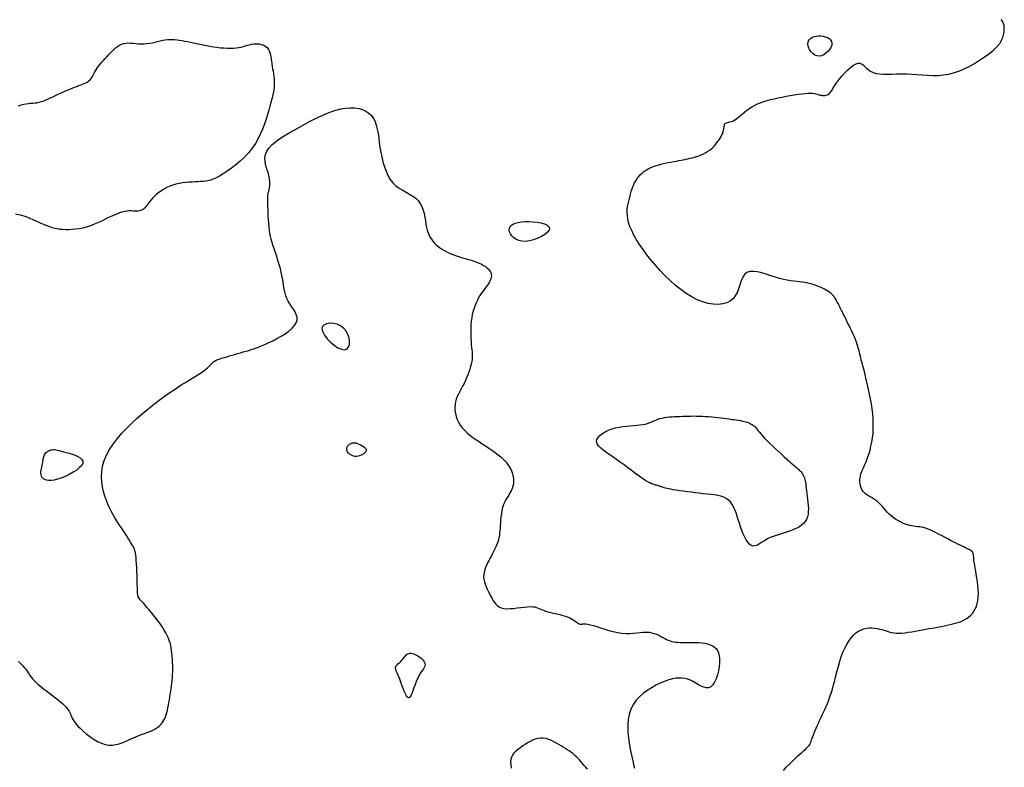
# Model space of a CAD drawing. Header units: millimetres. Extents: x 32690613 to 32693367, y 5343692 to 5344708.
# Tile 677 of 1009: x 32692916 to 32692939, y 5344549 to 5344566. Entities that reach past the tile are written whole.
import ezdxf

# ---------------------------------------------------------------- set-up
doc = ezdxf.new("R2010")
doc.units = ezdxf.units.MM
doc.header["$LTSCALE"] = 20
doc.layers.add('02-DGM_HL_491.00', color=62, linetype='Continuous')

msp = doc.modelspace()

# ---------------------------------------------------------------- linework, layer by layer
at = {"layer": '02-DGM_HL_491.00', "elevation": 491, "flags": 128}
for points in [[(32692933.611, 5344548.475), (32692933.679, 5344548.548), (32692933.749, 5344548.62), (32692933.818, 5344548.688), (32692933.885, 5344548.751), (32692933.946, 5344548.807), (32692934, 5344548.856), (32692934.045, 5344548.896), (32692934.084, 5344548.931), (32692934.117, 5344548.96), (32692934.145, 5344548.986), (32692934.168, 5344549.008), (32692934.187, 5344549.03), (32692934.204, 5344549.051), (32692934.217, 5344549.073), (32692934.229, 5344549.096), (32692934.24, 5344549.122), (32692934.251, 5344549.149), (32692934.262, 5344549.18), (32692934.273, 5344549.214), (32692934.287, 5344549.252), (32692934.302, 5344549.294), (32692934.321, 5344549.341), (32692934.342, 5344549.392), (32692934.365, 5344549.446), (32692934.391, 5344549.504), (32692934.418, 5344549.564), (32692934.446, 5344549.626), (32692934.475, 5344549.689), (32692934.505, 5344549.752), (32692934.535, 5344549.816), (32692934.565, 5344549.881), (32692934.595, 5344549.948), (32692934.625, 5344550.017), (32692934.655, 5344550.091), (32692934.685, 5344550.17), (32692934.713, 5344550.254), (32692934.741, 5344550.345), (32692934.768, 5344550.444), (32692934.795, 5344550.548), (32692934.823, 5344550.657), (32692934.851, 5344550.767), (32692934.88, 5344550.878), (32692934.912, 5344550.988), (32692934.946, 5344551.094), (32692934.984, 5344551.195), (32692935.025, 5344551.289), (32692935.07, 5344551.376), (32692935.119, 5344551.455), (32692935.17, 5344551.525), (32692935.224, 5344551.587), (32692935.28, 5344551.64), (32692935.339, 5344551.683), (32692935.4, 5344551.716), (32692935.462, 5344551.739), (32692935.525, 5344551.753), (32692935.588, 5344551.76), (32692935.651, 5344551.759), (32692935.712, 5344551.754), (32692935.771, 5344551.744), (32692935.828, 5344551.731), (32692935.881, 5344551.717), (32692935.93, 5344551.702), (32692935.977, 5344551.687), (32692936.022, 5344551.673), (32692936.067, 5344551.66), (32692936.113, 5344551.65), (32692936.163, 5344551.641), (32692936.216, 5344551.637), (32692936.275, 5344551.635), (32692936.341, 5344551.638), (32692936.413, 5344551.645), (32692936.489, 5344551.655), (32692936.569, 5344551.667), (32692936.65, 5344551.681), (32692936.733, 5344551.696), (32692936.815, 5344551.711), (32692936.895, 5344551.726), (32692936.973, 5344551.741), (32692937.047, 5344551.754), (32692937.12, 5344551.768), (32692937.19, 5344551.781), (32692937.258, 5344551.793), (32692937.324, 5344551.806), (32692937.388, 5344551.82), (32692937.451, 5344551.833), (32692937.512, 5344551.848), (32692937.572, 5344551.863), (32692937.63, 5344551.88), (32692937.686, 5344551.9), (32692937.739, 5344551.922), (32692937.791, 5344551.947), (32692937.839, 5344551.976), (32692937.885, 5344552.01), (32692937.928, 5344552.048), (32692937.967, 5344552.091), (32692938.002, 5344552.139), (32692938.033, 5344552.193), (32692938.059, 5344552.253), (32692938.079, 5344552.318), (32692938.094, 5344552.39), (32692938.102, 5344552.467), (32692938.105, 5344552.551), (32692938.101, 5344552.64), (32692938.094, 5344552.73), (32692938.083, 5344552.82), (32692938.07, 5344552.908), (32692938.056, 5344552.992), (32692938.042, 5344553.068), (32692938.03, 5344553.136), (32692938.02, 5344553.192), (32692938.013, 5344553.239), (32692938.007, 5344553.277), (32692938.003, 5344553.309), (32692938, 5344553.334), (32692937.998, 5344553.355), (32692937.997, 5344553.373), (32692937.996, 5344553.39), (32692937.995, 5344553.406), (32692937.993, 5344553.423), (32692937.991, 5344553.438), (32692937.989, 5344553.454), (32692937.985, 5344553.468), (32692937.98, 5344553.482), (32692937.973, 5344553.495), (32692937.965, 5344553.508), (32692937.956, 5344553.519), (32692937.943, 5344553.529), (32692937.929, 5344553.54), (32692937.911, 5344553.55), (32692937.891, 5344553.561), (32692937.866, 5344553.574), (32692937.838, 5344553.587), (32692937.806, 5344553.603), (32692937.769, 5344553.621), (32692937.727, 5344553.641), (32692937.682, 5344553.663), (32692937.632, 5344553.688), (32692937.579, 5344553.714), (32692937.523, 5344553.743), (32692937.463, 5344553.773), (32692937.401, 5344553.806), (32692937.336, 5344553.84), (32692937.269, 5344553.875), (32692937.202, 5344553.91), (32692937.135, 5344553.944), (32692937.069, 5344553.976), (32692937.005, 5344554.005), (32692936.944, 5344554.031), (32692936.888, 5344554.051), (32692936.836, 5344554.066), (32692936.789, 5344554.076), (32692936.744, 5344554.083), (32692936.701, 5344554.088), (32692936.658, 5344554.093), (32692936.615, 5344554.098), (32692936.571, 5344554.105), (32692936.523, 5344554.116), (32692936.473, 5344554.131), (32692936.419, 5344554.15), (32692936.363, 5344554.173), (32692936.307, 5344554.2), (32692936.25, 5344554.231), (32692936.195, 5344554.264), (32692936.143, 5344554.301), (32692936.093, 5344554.339), (32692936.048, 5344554.38), (32692936.006, 5344554.423), (32692935.967, 5344554.466), (32692935.93, 5344554.509), (32692935.893, 5344554.552), (32692935.855, 5344554.593), (32692935.817, 5344554.632), (32692935.776, 5344554.667), (32692935.733, 5344554.7), (32692935.687, 5344554.73), (32692935.642, 5344554.758), (32692935.596, 5344554.785), (32692935.552, 5344554.813), (32692935.512, 5344554.841), (32692935.475, 5344554.873), (32692935.444, 5344554.907), (32692935.419, 5344554.945), (32692935.4, 5344554.987), (32692935.386, 5344555.032), (32692935.378, 5344555.078), (32692935.375, 5344555.124), (32692935.376, 5344555.171), (32692935.38, 5344555.217), (32692935.388, 5344555.261), (32692935.399, 5344555.303), (32692935.413, 5344555.343), (32692935.429, 5344555.383), (32692935.447, 5344555.425), (32692935.466, 5344555.469), (32692935.488, 5344555.517), (32692935.511, 5344555.57), (32692935.535, 5344555.63), (32692935.559, 5344555.698), (32692935.584, 5344555.772), (32692935.607, 5344555.854), (32692935.629, 5344555.941), (32692935.649, 5344556.035), (32692935.664, 5344556.134), (32692935.676, 5344556.237), (32692935.682, 5344556.345), (32692935.683, 5344556.456), (32692935.678, 5344556.57), (32692935.669, 5344556.685), (32692935.656, 5344556.801), (32692935.639, 5344556.917), (32692935.62, 5344557.031), (32692935.599, 5344557.142), (32692935.576, 5344557.25), (32692935.553, 5344557.353), (32692935.53, 5344557.451), (32692935.507, 5344557.544), (32692935.484, 5344557.632), (32692935.462, 5344557.714), (32692935.442, 5344557.791), (32692935.423, 5344557.862), (32692935.407, 5344557.927), (32692935.392, 5344557.986), (32692935.38, 5344558.04), (32692935.368, 5344558.091), (32692935.356, 5344558.14), (32692935.344, 5344558.188), (32692935.33, 5344558.236), (32692935.314, 5344558.286), (32692935.295, 5344558.34), (32692935.272, 5344558.397), (32692935.246, 5344558.458), (32692935.218, 5344558.522), (32692935.187, 5344558.588), (32692935.156, 5344558.654), (32692935.124, 5344558.72), (32692935.092, 5344558.785), (32692935.062, 5344558.847), (32692935.032, 5344558.907), (32692935.004, 5344558.964), (32692934.978, 5344559.017), (32692934.953, 5344559.067), (32692934.93, 5344559.114), (32692934.908, 5344559.156), (32692934.888, 5344559.196), (32692934.87, 5344559.231), (32692934.854, 5344559.262), (32692934.838, 5344559.29), (32692934.824, 5344559.315), (32692934.811, 5344559.337), (32692934.798, 5344559.358), (32692934.784, 5344559.377), (32692934.771, 5344559.395), (32692934.757, 5344559.412), (32692934.742, 5344559.43), (32692934.725, 5344559.447), (32692934.706, 5344559.464), (32692934.684, 5344559.482), (32692934.659, 5344559.501), (32692934.631, 5344559.52), (32692934.597, 5344559.539), (32692934.559, 5344559.559), (32692934.515, 5344559.58), (32692934.467, 5344559.602), (32692934.414, 5344559.623), (32692934.358, 5344559.644), (32692934.299, 5344559.663), (32692934.238, 5344559.681), (32692934.175, 5344559.696), (32692934.112, 5344559.709), (32692934.049, 5344559.718), (32692933.985, 5344559.726), (32692933.919, 5344559.733), (32692933.851, 5344559.74), (32692933.778, 5344559.75), (32692933.7, 5344559.763), (32692933.616, 5344559.781), (32692933.525, 5344559.805), (32692933.426, 5344559.836), (32692933.323, 5344559.87), (32692933.218, 5344559.904), (32692933.113, 5344559.935), (32692933.013, 5344559.958), (32692932.92, 5344559.969), (32692932.838, 5344559.965), (32692932.769, 5344559.942), (32692932.715, 5344559.898), (32692932.674, 5344559.836), (32692932.641, 5344559.76), (32692932.613, 5344559.675), (32692932.584, 5344559.587), (32692932.552, 5344559.5), (32692932.511, 5344559.418), (32692932.459, 5344559.346), (32692932.391, 5344559.289), (32692932.309, 5344559.247), (32692932.214, 5344559.219), (32692932.11, 5344559.208), (32692931.996, 5344559.211), (32692931.877, 5344559.23), (32692931.753, 5344559.264), (32692931.626, 5344559.314), (32692931.498, 5344559.379), (32692931.371, 5344559.458), (32692931.245, 5344559.548), (32692931.121, 5344559.648), (32692930.999, 5344559.757), (32692930.882, 5344559.871), (32692930.769, 5344559.989), (32692930.661, 5344560.11), (32692930.559, 5344560.231), (32692930.464, 5344560.351), (32692930.377, 5344560.47), (32692930.298, 5344560.586), (32692930.228, 5344560.698), (32692930.167, 5344560.806), (32692930.116, 5344560.908), (32692930.075, 5344561.004), (32692930.046, 5344561.093), (32692930.026, 5344561.176), (32692930.016, 5344561.253), (32692930.012, 5344561.325), (32692930.015, 5344561.394), (32692930.022, 5344561.46), (32692930.034, 5344561.524), (32692930.047, 5344561.587), (32692930.062, 5344561.65), (32692930.078, 5344561.713), (32692930.095, 5344561.775), (32692930.115, 5344561.836), (32692930.136, 5344561.895), (32692930.159, 5344561.952), (32692930.184, 5344562.006), (32692930.212, 5344562.058), (32692930.243, 5344562.107), (32692930.277, 5344562.152), (32692930.313, 5344562.195), (32692930.354, 5344562.234), (32692930.398, 5344562.27), (32692930.446, 5344562.303), (32692930.498, 5344562.333), (32692930.555, 5344562.361), (32692930.616, 5344562.385), (32692930.681, 5344562.407), (32692930.748, 5344562.426), (32692930.816, 5344562.443), (32692930.886, 5344562.459), (32692930.954, 5344562.473), (32692931.021, 5344562.486), (32692931.085, 5344562.497), (32692931.145, 5344562.508), (32692931.202, 5344562.519), (32692931.256, 5344562.529), (32692931.308, 5344562.54), (32692931.359, 5344562.55), (32692931.409, 5344562.561), (32692931.459, 5344562.573), (32692931.51, 5344562.586), (32692931.561, 5344562.6), (32692931.613, 5344562.615), (32692931.665, 5344562.633), (32692931.717, 5344562.653), (32692931.77, 5344562.677), (32692931.821, 5344562.704), (32692931.872, 5344562.734), (32692931.921, 5344562.77), (32692931.969, 5344562.81), (32692932.014, 5344562.853), (32692932.057, 5344562.9), (32692932.096, 5344562.949), (32692932.132, 5344562.998), (32692932.163, 5344563.047), (32692932.189, 5344563.095), (32692932.209, 5344563.14), (32692932.224, 5344563.183), (32692932.234, 5344563.222), (32692932.24, 5344563.257), (32692932.244, 5344563.289), (32692932.248, 5344563.317), (32692932.252, 5344563.34), (32692932.258, 5344563.36), (32692932.268, 5344563.375), (32692932.282, 5344563.386), (32692932.301, 5344563.394), (32692932.324, 5344563.4), (32692932.351, 5344563.407), (32692932.381, 5344563.414), (32692932.415, 5344563.424), (32692932.451, 5344563.439), (32692932.49, 5344563.459), (32692932.531, 5344563.486), (32692932.574, 5344563.518), (32692932.619, 5344563.555), (32692932.667, 5344563.595), (32692932.717, 5344563.637), (32692932.771, 5344563.679), (32692932.827, 5344563.72), (32692932.887, 5344563.758), (32692932.949, 5344563.793), (32692933.016, 5344563.825), (32692933.085, 5344563.853), (32692933.158, 5344563.879), (32692933.235, 5344563.903), (32692933.316, 5344563.925), (32692933.4, 5344563.946), (32692933.489, 5344563.966), (32692933.581, 5344563.985), (32692933.675, 5344564.004), (32692933.769, 5344564.021), (32692933.862, 5344564.036), (32692933.952, 5344564.049), (32692934.036, 5344564.06), (32692934.113, 5344564.068), (32692934.18, 5344564.072), (32692934.237, 5344564.072), (32692934.285, 5344564.07), (32692934.325, 5344564.065), (32692934.359, 5344564.059), (32692934.388, 5344564.051), (32692934.413, 5344564.043), (32692934.438, 5344564.036), (32692934.462, 5344564.029), (32692934.487, 5344564.024), (32692934.514, 5344564.022), (32692934.541, 5344564.021), (32692934.568, 5344564.023), (32692934.595, 5344564.028), (32692934.62, 5344564.035), (32692934.644, 5344564.046), (32692934.665, 5344564.061), (32692934.684, 5344564.079), (32692934.702, 5344564.102), (32692934.72, 5344564.129), (32692934.739, 5344564.161), (32692934.762, 5344564.199), (32692934.789, 5344564.242), (32692934.822, 5344564.291), (32692934.862, 5344564.347), (32692934.911, 5344564.409), (32692934.967, 5344564.474), (32692935.027, 5344564.54), (32692935.09, 5344564.603), (32692935.153, 5344564.66), (32692935.215, 5344564.708), (32692935.274, 5344564.743), (32692935.327, 5344564.762), (32692935.373, 5344564.764), (32692935.414, 5344564.75), (32692935.452, 5344564.724), (32692935.49, 5344564.69), (32692935.529, 5344564.652), (32692935.572, 5344564.613), (32692935.622, 5344564.578), (32692935.68, 5344564.549), (32692935.749, 5344564.529), (32692935.828, 5344564.518), (32692935.916, 5344564.513), (32692936.011, 5344564.513), (32692936.113, 5344564.515), (32692936.221, 5344564.518), (32692936.333, 5344564.52), (32692936.449, 5344564.518), (32692936.567, 5344564.512), (32692936.687, 5344564.503), (32692936.808, 5344564.494), (32692936.931, 5344564.486), (32692937.054, 5344564.482), (32692937.179, 5344564.483), (32692937.303, 5344564.493), (32692937.427, 5344564.514), (32692937.551, 5344564.547), (32692937.673, 5344564.59), (32692937.791, 5344564.641), (32692937.904, 5344564.697), (32692938.011, 5344564.757), (32692938.11, 5344564.818), (32692938.2, 5344564.877), (32692938.28, 5344564.932), (32692938.347, 5344564.981), (32692938.404, 5344565.025), (32692938.452, 5344565.064), (32692938.491, 5344565.099), (32692938.523, 5344565.131), (32692938.55, 5344565.16), (32692938.572, 5344565.188), (32692938.592, 5344565.215), (32692938.61, 5344565.242), (32692938.626, 5344565.269), (32692938.64, 5344565.296), (32692938.653, 5344565.324), (32692938.665, 5344565.353), (32692938.675, 5344565.384), (32692938.683, 5344565.415), (32692938.69, 5344565.448), (32692938.696, 5344565.483), (32692938.7, 5344565.52), (32692938.701, 5344565.557), (32692938.7, 5344565.595), (32692938.695, 5344565.633), (32692938.686, 5344565.67), (32692938.673, 5344565.706), (32692938.655, 5344565.741), (32692938.631, 5344565.774)], [(32692915.985, 5344563.785), (32692916.05, 5344563.806), (32692916.109, 5344563.821), (32692916.165, 5344563.831), (32692916.217, 5344563.837), (32692916.267, 5344563.841), (32692916.316, 5344563.844), (32692916.365, 5344563.848), (32692916.414, 5344563.854), (32692916.464, 5344563.864), (32692916.517, 5344563.879), (32692916.572, 5344563.899), (32692916.629, 5344563.922), (32692916.687, 5344563.948), (32692916.747, 5344563.975), (32692916.807, 5344564.005), (32692916.868, 5344564.034), (32692916.929, 5344564.063), (32692916.991, 5344564.091), (32692917.052, 5344564.117), (32692917.112, 5344564.142), (32692917.17, 5344564.166), (32692917.227, 5344564.189), (32692917.281, 5344564.21), (32692917.333, 5344564.229), (32692917.381, 5344564.247), (32692917.425, 5344564.264), (32692917.466, 5344564.28), (32692917.503, 5344564.295), (32692917.536, 5344564.311), (32692917.567, 5344564.327), (32692917.594, 5344564.344), (32692917.618, 5344564.362), (32692917.64, 5344564.383), (32692917.658, 5344564.406), (32692917.675, 5344564.431), (32692917.691, 5344564.458), (32692917.707, 5344564.488), (32692917.723, 5344564.519), (32692917.74, 5344564.553), (32692917.76, 5344564.588), (32692917.783, 5344564.625), (32692917.809, 5344564.663), (32692917.839, 5344564.702), (32692917.872, 5344564.743), (32692917.907, 5344564.784), (32692917.944, 5344564.826), (32692917.983, 5344564.869), (32692918.022, 5344564.912), (32692918.062, 5344564.955), (32692918.102, 5344564.998), (32692918.143, 5344565.04), (32692918.184, 5344565.081), (32692918.226, 5344565.118), (32692918.27, 5344565.151), (32692918.315, 5344565.18), (32692918.363, 5344565.203), (32692918.413, 5344565.219), (32692918.466, 5344565.228), (32692918.522, 5344565.231), (32692918.579, 5344565.229), (32692918.639, 5344565.224), (32692918.7, 5344565.219), (32692918.761, 5344565.213), (32692918.824, 5344565.21), (32692918.886, 5344565.21), (32692918.948, 5344565.215), (32692919.01, 5344565.224), (32692919.072, 5344565.235), (32692919.133, 5344565.249), (32692919.193, 5344565.264), (32692919.252, 5344565.278), (32692919.31, 5344565.291), (32692919.366, 5344565.301), (32692919.422, 5344565.307), (32692919.476, 5344565.311), (32692919.53, 5344565.311), (32692919.585, 5344565.308), (32692919.64, 5344565.302), (32692919.697, 5344565.295), (32692919.756, 5344565.285), (32692919.818, 5344565.273), (32692919.882, 5344565.26), (32692919.95, 5344565.246), (32692920.02, 5344565.231), (32692920.092, 5344565.215), (32692920.167, 5344565.199), (32692920.243, 5344565.184), (32692920.321, 5344565.169), (32692920.4, 5344565.155), (32692920.481, 5344565.142), (32692920.561, 5344565.13), (32692920.641, 5344565.121), (32692920.719, 5344565.114), (32692920.795, 5344565.109), (32692920.868, 5344565.107), (32692920.938, 5344565.109), (32692921.003, 5344565.114), (32692921.062, 5344565.122), (32692921.117, 5344565.134), (32692921.169, 5344565.147), (32692921.217, 5344565.162), (32692921.264, 5344565.176), (32692921.309, 5344565.189), (32692921.354, 5344565.2), (32692921.399, 5344565.208), (32692921.445, 5344565.212), (32692921.492, 5344565.211), (32692921.537, 5344565.207), (32692921.582, 5344565.198), (32692921.623, 5344565.184), (32692921.662, 5344565.166), (32692921.696, 5344565.143), (32692921.725, 5344565.115), (32692921.749, 5344565.082), (32692921.767, 5344565.045), (32692921.781, 5344565.004), (32692921.792, 5344564.959), (32692921.8, 5344564.911), (32692921.808, 5344564.86), (32692921.815, 5344564.807), (32692921.823, 5344564.752), (32692921.832, 5344564.695), (32692921.842, 5344564.637), (32692921.852, 5344564.578), (32692921.862, 5344564.518), (32692921.87, 5344564.457), (32692921.877, 5344564.395), (32692921.88, 5344564.333), (32692921.881, 5344564.27), (32692921.877, 5344564.207), (32692921.869, 5344564.144), (32692921.858, 5344564.077), (32692921.843, 5344564.008), (32692921.825, 5344563.935), (32692921.804, 5344563.857), (32692921.78, 5344563.773), (32692921.753, 5344563.682), (32692921.725, 5344563.583), (32692921.692, 5344563.478), (32692921.656, 5344563.368), (32692921.614, 5344563.256), (32692921.565, 5344563.141), (32692921.509, 5344563.027), (32692921.445, 5344562.914), (32692921.371, 5344562.805), (32692921.287, 5344562.7), (32692921.195, 5344562.601), (32692921.097, 5344562.508), (32692920.996, 5344562.422), (32692920.896, 5344562.344), (32692920.797, 5344562.274), (32692920.704, 5344562.214), (32692920.617, 5344562.164), (32692920.54, 5344562.124), (32692920.472, 5344562.094), (32692920.409, 5344562.072), (32692920.351, 5344562.056), (32692920.295, 5344562.046), (32692920.239, 5344562.04), (32692920.182, 5344562.036), (32692920.122, 5344562.033), (32692920.057, 5344562.031), (32692919.988, 5344562.027), (32692919.916, 5344562.022), (32692919.841, 5344562.015), (32692919.766, 5344562.006), (32692919.69, 5344561.993), (32692919.615, 5344561.976), (32692919.541, 5344561.955), (32692919.471, 5344561.929), (32692919.403, 5344561.898), (32692919.339, 5344561.864), (32692919.279, 5344561.827), (32692919.222, 5344561.787), (32692919.17, 5344561.745), (32692919.123, 5344561.702), (32692919.08, 5344561.659), (32692919.043, 5344561.616), (32692919.009, 5344561.574), (32692918.979, 5344561.534), (32692918.951, 5344561.496), (32692918.924, 5344561.461), (32692918.898, 5344561.431), (32692918.87, 5344561.405), (32692918.841, 5344561.386), (32692918.809, 5344561.372), (32692918.774, 5344561.363), (32692918.738, 5344561.359), (32692918.699, 5344561.357), (32692918.66, 5344561.358), (32692918.619, 5344561.359), (32692918.578, 5344561.36), (32692918.536, 5344561.36), (32692918.494, 5344561.357), (32692918.452, 5344561.351), (32692918.409, 5344561.342), (32692918.363, 5344561.33), (32692918.316, 5344561.315), (32692918.265, 5344561.296), (32692918.21, 5344561.274), (32692918.151, 5344561.247), (32692918.087, 5344561.217), (32692918.019, 5344561.184), (32692917.947, 5344561.149), (32692917.872, 5344561.113), (32692917.794, 5344561.078), (32692917.714, 5344561.045), (32692917.632, 5344561.014), (32692917.55, 5344560.988), (32692917.467, 5344560.966), (32692917.385, 5344560.95), (32692917.305, 5344560.938), (32692917.225, 5344560.93), (32692917.149, 5344560.926), (32692917.075, 5344560.926), (32692917.006, 5344560.93), (32692916.94, 5344560.936), (32692916.88, 5344560.945), (32692916.822, 5344560.958), (32692916.766, 5344560.974), (32692916.709, 5344560.993), (32692916.649, 5344561.016), (32692916.584, 5344561.043), (32692916.513, 5344561.075), (32692916.433, 5344561.111), (32692916.343, 5344561.151), (32692916.245, 5344561.193), (32692916.14, 5344561.232), (32692916.031, 5344561.265), (32692915.92, 5344561.29)], [(32692915.984, 5344550.985), (32692916.023, 5344550.948), (32692916.058, 5344550.913), (32692916.091, 5344550.88), (32692916.12, 5344550.848), (32692916.146, 5344550.818), (32692916.169, 5344550.787), (32692916.19, 5344550.757), (32692916.21, 5344550.725), (32692916.23, 5344550.693), (32692916.252, 5344550.66), (32692916.278, 5344550.625), (32692916.308, 5344550.587), (32692916.345, 5344550.547), (32692916.389, 5344550.504), (32692916.442, 5344550.457), (32692916.502, 5344550.408), (32692916.567, 5344550.357), (32692916.636, 5344550.304), (32692916.705, 5344550.252), (32692916.774, 5344550.2), (32692916.84, 5344550.15), (32692916.9, 5344550.102), (32692916.954, 5344550.057), (32692917.002, 5344550.015), (32692917.043, 5344549.976), (32692917.078, 5344549.939), (32692917.108, 5344549.904), (32692917.133, 5344549.87), (32692917.154, 5344549.838), (32692917.171, 5344549.807), (32692917.185, 5344549.776), (32692917.197, 5344549.746), (32692917.21, 5344549.714), (32692917.225, 5344549.68), (32692917.244, 5344549.643), (32692917.271, 5344549.601), (32692917.305, 5344549.555), (32692917.35, 5344549.503), (32692917.407, 5344549.444), (32692917.474, 5344549.381), (32692917.549, 5344549.317), (32692917.632, 5344549.254), (32692917.718, 5344549.195), (32692917.808, 5344549.144), (32692917.897, 5344549.102), (32692917.986, 5344549.073), (32692918.071, 5344549.059), (32692918.153, 5344549.058), (32692918.232, 5344549.068), (32692918.307, 5344549.086), (32692918.379, 5344549.111), (32692918.449, 5344549.139), (32692918.515, 5344549.17), (32692918.578, 5344549.199), (32692918.637, 5344549.226), (32692918.694, 5344549.25), (32692918.748, 5344549.272), (32692918.799, 5344549.291), (32692918.847, 5344549.309), (32692918.892, 5344549.325), (32692918.933, 5344549.341), (32692918.972, 5344549.355), (32692919.007, 5344549.369), (32692919.04, 5344549.382), (32692919.07, 5344549.396), (32692919.099, 5344549.409), (32692919.126, 5344549.424), (32692919.151, 5344549.439), (32692919.176, 5344549.456), (32692919.201, 5344549.473), (32692919.225, 5344549.493), (32692919.249, 5344549.515), (32692919.272, 5344549.54), (32692919.295, 5344549.567), (32692919.317, 5344549.597), (32692919.338, 5344549.631), (32692919.357, 5344549.669), (32692919.375, 5344549.711), (32692919.391, 5344549.758), (32692919.406, 5344549.809), (32692919.419, 5344549.863), (32692919.431, 5344549.92), (32692919.443, 5344549.979), (32692919.453, 5344550.041), (32692919.464, 5344550.103), (32692919.474, 5344550.166), (32692919.484, 5344550.229), (32692919.494, 5344550.292), (32692919.503, 5344550.355), (32692919.512, 5344550.419), (32692919.52, 5344550.484), (32692919.527, 5344550.55), (32692919.533, 5344550.617), (32692919.537, 5344550.685), (32692919.54, 5344550.755), (32692919.541, 5344550.825), (32692919.54, 5344550.896), (32692919.538, 5344550.967), (32692919.535, 5344551.036), (32692919.53, 5344551.105), (32692919.523, 5344551.171), (32692919.515, 5344551.235), (32692919.506, 5344551.296), (32692919.494, 5344551.354), (32692919.48, 5344551.411), (32692919.463, 5344551.468), (32692919.441, 5344551.524), (32692919.415, 5344551.583), (32692919.384, 5344551.643), (32692919.347, 5344551.706), (32692919.304, 5344551.773), (32692919.256, 5344551.843), (32692919.205, 5344551.913), (32692919.151, 5344551.983), (32692919.097, 5344552.051), (32692919.045, 5344552.116), (32692918.995, 5344552.176), (32692918.948, 5344552.23), (32692918.907, 5344552.277), (32692918.872, 5344552.317), (32692918.841, 5344552.351), (32692918.814, 5344552.381), (32692918.792, 5344552.407), (32692918.774, 5344552.43), (32692918.76, 5344552.452), (32692918.748, 5344552.472), (32692918.74, 5344552.493), (32692918.734, 5344552.515), (32692918.73, 5344552.54), (32692918.728, 5344552.569), (32692918.727, 5344552.604), (32692918.726, 5344552.645), (32692918.726, 5344552.695), (32692918.725, 5344552.753), (32692918.724, 5344552.822), (32692918.722, 5344552.899), (32692918.719, 5344552.982), (32692918.715, 5344553.066), (32692918.711, 5344553.151), (32692918.707, 5344553.232), (32692918.701, 5344553.308), (32692918.696, 5344553.376), (32692918.689, 5344553.433), (32692918.682, 5344553.481), (32692918.673, 5344553.522), (32692918.663, 5344553.558), (32692918.651, 5344553.591), (32692918.635, 5344553.623), (32692918.617, 5344553.657), (32692918.595, 5344553.694), (32692918.569, 5344553.735), (32692918.54, 5344553.782), (32692918.508, 5344553.833), (32692918.473, 5344553.887), (32692918.436, 5344553.944), (32692918.398, 5344554.002), (32692918.358, 5344554.063), (32692918.318, 5344554.124), (32692918.279, 5344554.185), (32692918.239, 5344554.247), (32692918.199, 5344554.311), (32692918.16, 5344554.378), (32692918.122, 5344554.449), (32692918.085, 5344554.525), (32692918.048, 5344554.607), (32692918.013, 5344554.695), (32692917.979, 5344554.792), (32692917.948, 5344554.895), (32692917.923, 5344555.004), (32692917.906, 5344555.119), (32692917.899, 5344555.237), (32692917.904, 5344555.36), (32692917.924, 5344555.484), (32692917.96, 5344555.611), (32692918.014, 5344555.738), (32692918.085, 5344555.865), (32692918.169, 5344555.991), (32692918.266, 5344556.116), (32692918.371, 5344556.239), (32692918.484, 5344556.358), (32692918.602, 5344556.474), (32692918.723, 5344556.586), (32692918.843, 5344556.692), (32692918.964, 5344556.793), (32692919.083, 5344556.889), (32692919.201, 5344556.98), (32692919.316, 5344557.065), (32692919.428, 5344557.145), (32692919.536, 5344557.219), (32692919.64, 5344557.289), (32692919.739, 5344557.353), (32692919.833, 5344557.411), (32692919.921, 5344557.466), (32692920.003, 5344557.515), (32692920.078, 5344557.561), (32692920.146, 5344557.604), (32692920.206, 5344557.643), (32692920.259, 5344557.68), (32692920.304, 5344557.714), (32692920.341, 5344557.746), (32692920.373, 5344557.775), (32692920.4, 5344557.802), (32692920.423, 5344557.826), (32692920.445, 5344557.849), (32692920.464, 5344557.868), (32692920.484, 5344557.886), (32692920.505, 5344557.901), (32692920.528, 5344557.915), (32692920.553, 5344557.927), (32692920.581, 5344557.939), (32692920.613, 5344557.95), (32692920.649, 5344557.962), (32692920.69, 5344557.974), (32692920.736, 5344557.988), (32692920.788, 5344558.003), (32692920.846, 5344558.02), (32692920.907, 5344558.037), (32692920.971, 5344558.056), (32692921.037, 5344558.075), (32692921.102, 5344558.095), (32692921.168, 5344558.114), (32692921.231, 5344558.132), (32692921.291, 5344558.15), (32692921.35, 5344558.168), (32692921.409, 5344558.186), (32692921.47, 5344558.207), (32692921.533, 5344558.231), (32692921.601, 5344558.258), (32692921.675, 5344558.29), (32692921.757, 5344558.328), (32692921.847, 5344558.372), (32692921.942, 5344558.421), (32692922.038, 5344558.476), (32692922.13, 5344558.534), (32692922.216, 5344558.595), (32692922.291, 5344558.658), (32692922.35, 5344558.722), (32692922.389, 5344558.786), (32692922.407, 5344558.849), (32692922.405, 5344558.912), (32692922.388, 5344558.974), (32692922.359, 5344559.035), (32692922.322, 5344559.096), (32692922.281, 5344559.157), (32692922.24, 5344559.218), (32692922.203, 5344559.279), (32692922.173, 5344559.341), (32692922.15, 5344559.403), (32692922.132, 5344559.465), (32692922.117, 5344559.529), (32692922.105, 5344559.595), (32692922.095, 5344559.662), (32692922.084, 5344559.731), (32692922.072, 5344559.802), (32692922.057, 5344559.876), (32692922.04, 5344559.951), (32692922.022, 5344560.026), (32692922.002, 5344560.102), (32692921.981, 5344560.176), (32692921.959, 5344560.247), (32692921.937, 5344560.316), (32692921.916, 5344560.38), (32692921.895, 5344560.439), (32692921.875, 5344560.495), (32692921.856, 5344560.549), (32692921.838, 5344560.602), (32692921.822, 5344560.656), (32692921.807, 5344560.713), (32692921.793, 5344560.775), (32692921.781, 5344560.842), (32692921.771, 5344560.915), (32692921.762, 5344560.994), (32692921.755, 5344561.077), (32692921.749, 5344561.16), (32692921.744, 5344561.242), (32692921.74, 5344561.322), (32692921.737, 5344561.396), (32692921.734, 5344561.463), (32692921.732, 5344561.521), (32692921.731, 5344561.571), (32692921.73, 5344561.614), (32692921.73, 5344561.653), (32692921.731, 5344561.688), (32692921.734, 5344561.72), (32692921.738, 5344561.753), (32692921.744, 5344561.785), (32692921.752, 5344561.82), (32692921.761, 5344561.857), (32692921.769, 5344561.898), (32692921.776, 5344561.941), (32692921.78, 5344561.988), (32692921.78, 5344562.038), (32692921.774, 5344562.093), (32692921.763, 5344562.153), (32692921.745, 5344562.217), (32692921.723, 5344562.286), (32692921.701, 5344562.357), (32692921.681, 5344562.431), (32692921.669, 5344562.507), (32692921.667, 5344562.583), (32692921.678, 5344562.659), (32692921.707, 5344562.735), (32692921.756, 5344562.808), (32692921.823, 5344562.88), (32692921.906, 5344562.951), (32692922.002, 5344563.021), (32692922.108, 5344563.089), (32692922.222, 5344563.157), (32692922.342, 5344563.225), (32692922.464, 5344563.292), (32692922.586, 5344563.359), (32692922.708, 5344563.425), (32692922.829, 5344563.488), (32692922.95, 5344563.547), (32692923.069, 5344563.6), (32692923.186, 5344563.647), (32692923.302, 5344563.685), (32692923.415, 5344563.713), (32692923.525, 5344563.731), (32692923.631, 5344563.738), (32692923.732, 5344563.733), (32692923.827, 5344563.719), (32692923.915, 5344563.694), (32692923.994, 5344563.658), (32692924.063, 5344563.613), (32692924.121, 5344563.557), (32692924.168, 5344563.492), (32692924.204, 5344563.418), (32692924.232, 5344563.335), (32692924.254, 5344563.246), (32692924.272, 5344563.149), (32692924.287, 5344563.048), (32692924.301, 5344562.941), (32692924.316, 5344562.831), (32692924.335, 5344562.718), (32692924.358, 5344562.604), (32692924.385, 5344562.491), (32692924.417, 5344562.38), (32692924.456, 5344562.275), (32692924.501, 5344562.177), (32692924.554, 5344562.087), (32692924.615, 5344562.009), (32692924.685, 5344561.942), (32692924.76, 5344561.886), (32692924.84, 5344561.836), (32692924.92, 5344561.791), (32692924.999, 5344561.748), (32692925.073, 5344561.703), (32692925.14, 5344561.654), (32692925.199, 5344561.598), (32692925.245, 5344561.533), (32692925.282, 5344561.46), (32692925.31, 5344561.382), (32692925.331, 5344561.3), (32692925.348, 5344561.217), (32692925.362, 5344561.135), (32692925.375, 5344561.056), (32692925.389, 5344560.983), (32692925.406, 5344560.916), (32692925.426, 5344560.856), (32692925.448, 5344560.802), (32692925.473, 5344560.752), (32692925.502, 5344560.707), (32692925.533, 5344560.666), (32692925.567, 5344560.627), (32692925.605, 5344560.591), (32692925.645, 5344560.555), (32692925.689, 5344560.521), (32692925.735, 5344560.488), (32692925.785, 5344560.457), (32692925.838, 5344560.427), (32692925.894, 5344560.399), (32692925.953, 5344560.373), (32692926.015, 5344560.348), (32692926.079, 5344560.326), (32692926.146, 5344560.304), (32692926.215, 5344560.284), (32692926.283, 5344560.265), (32692926.351, 5344560.245), (32692926.418, 5344560.225), (32692926.483, 5344560.205), (32692926.544, 5344560.183), (32692926.601, 5344560.159), (32692926.654, 5344560.134), (32692926.702, 5344560.108), (32692926.745, 5344560.08), (32692926.782, 5344560.051), (32692926.815, 5344560.022), (32692926.841, 5344559.992), (32692926.861, 5344559.962), (32692926.875, 5344559.931), (32692926.882, 5344559.9), (32692926.884, 5344559.869), (32692926.881, 5344559.837), (32692926.874, 5344559.806), (32692926.862, 5344559.774), (32692926.847, 5344559.742), (32692926.829, 5344559.71), (32692926.808, 5344559.678), (32692926.785, 5344559.645), (32692926.76, 5344559.611), (32692926.733, 5344559.576), (32692926.706, 5344559.539), (32692926.677, 5344559.499), (32692926.648, 5344559.456), (32692926.618, 5344559.41), (32692926.589, 5344559.36), (32692926.561, 5344559.306), (32692926.533, 5344559.248), (32692926.507, 5344559.187), (32692926.483, 5344559.121), (32692926.462, 5344559.052), (32692926.444, 5344558.979), (32692926.43, 5344558.902), (32692926.419, 5344558.822), (32692926.412, 5344558.739), (32692926.408, 5344558.656), (32692926.407, 5344558.573), (32692926.408, 5344558.492), (32692926.411, 5344558.415), (32692926.416, 5344558.342), (32692926.421, 5344558.276), (32692926.426, 5344558.218), (32692926.432, 5344558.165), (32692926.437, 5344558.117), (32692926.441, 5344558.072), (32692926.442, 5344558.029), (32692926.442, 5344557.985), (32692926.438, 5344557.939), (32692926.431, 5344557.89), (32692926.42, 5344557.835), (32692926.405, 5344557.777), (32692926.386, 5344557.715), (32692926.365, 5344557.651), (32692926.34, 5344557.585), (32692926.313, 5344557.519), (32692926.284, 5344557.453), (32692926.253, 5344557.388), (32692926.22, 5344557.325), (32692926.188, 5344557.264), (32692926.155, 5344557.204), (32692926.125, 5344557.144), (32692926.098, 5344557.085), (32692926.074, 5344557.024), (32692926.056, 5344556.962), (32692926.045, 5344556.899), (32692926.04, 5344556.833), (32692926.043, 5344556.766), (32692926.053, 5344556.697), (32692926.071, 5344556.629), (32692926.095, 5344556.561), (32692926.127, 5344556.494), (32692926.166, 5344556.429), (32692926.212, 5344556.367), (32692926.264, 5344556.308), (32692926.323, 5344556.252), (32692926.387, 5344556.198), (32692926.454, 5344556.146), (32692926.525, 5344556.096), (32692926.599, 5344556.047), (32692926.674, 5344555.998), (32692926.749, 5344555.949), (32692926.824, 5344555.9), (32692926.897, 5344555.85), (32692926.969, 5344555.799), (32692927.037, 5344555.747), (32692927.101, 5344555.694), (32692927.161, 5344555.638), (32692927.215, 5344555.581), (32692927.263, 5344555.521), (32692927.303, 5344555.459), (32692927.336, 5344555.396), (32692927.362, 5344555.331), (32692927.38, 5344555.266), (32692927.392, 5344555.202), (32692927.395, 5344555.14), (32692927.392, 5344555.079), (32692927.381, 5344555.022), (32692927.364, 5344554.968), (32692927.34, 5344554.917), (32692927.312, 5344554.867), (32692927.282, 5344554.818), (32692927.251, 5344554.767), (32692927.22, 5344554.714), (32692927.19, 5344554.658), (32692927.165, 5344554.597), (32692927.143, 5344554.531), (32692927.126, 5344554.461), (32692927.113, 5344554.388), (32692927.103, 5344554.315), (32692927.096, 5344554.242), (32692927.09, 5344554.172), (32692927.086, 5344554.106), (32692927.082, 5344554.045), (32692927.078, 5344553.992), (32692927.074, 5344553.945), (32692927.07, 5344553.903), (32692927.064, 5344553.864), (32692927.057, 5344553.828), (32692927.049, 5344553.793), (32692927.038, 5344553.757), (32692927.025, 5344553.72), (32692927.01, 5344553.681), (32692926.992, 5344553.639), (32692926.972, 5344553.595), (32692926.95, 5344553.549), (32692926.927, 5344553.502), (32692926.902, 5344553.453), (32692926.876, 5344553.404), (32692926.849, 5344553.354), (32692926.822, 5344553.303), (32692926.795, 5344553.253), (32692926.77, 5344553.201), (32692926.748, 5344553.15), (32692926.729, 5344553.097), (32692926.715, 5344553.043), (32692926.706, 5344552.989), (32692926.705, 5344552.933), (32692926.711, 5344552.877), (32692926.723, 5344552.819), (32692926.741, 5344552.761), (32692926.764, 5344552.703), (32692926.789, 5344552.646), (32692926.817, 5344552.59), (32692926.845, 5344552.535), (32692926.873, 5344552.482), (32692926.9, 5344552.431), (32692926.926, 5344552.384), (32692926.954, 5344552.34), (32692926.986, 5344552.301), (32692927.021, 5344552.267), (32692927.062, 5344552.24), (32692927.111, 5344552.219), (32692927.169, 5344552.206), (32692927.237, 5344552.2), (32692927.313, 5344552.201), (32692927.393, 5344552.207), (32692927.476, 5344552.216), (32692927.559, 5344552.227), (32692927.639, 5344552.236), (32692927.714, 5344552.244), (32692927.78, 5344552.247), (32692927.836, 5344552.246), (32692927.883, 5344552.239), (32692927.925, 5344552.228), (32692927.963, 5344552.215), (32692928, 5344552.199), (32692928.039, 5344552.181), (32692928.081, 5344552.163), (32692928.13, 5344552.145), (32692928.187, 5344552.128), (32692928.25, 5344552.112), (32692928.318, 5344552.096), (32692928.389, 5344552.08), (32692928.46, 5344552.063), (32692928.529, 5344552.045), (32692928.594, 5344552.026), (32692928.653, 5344552.006), (32692928.704, 5344551.983), (32692928.748, 5344551.959), (32692928.786, 5344551.935), (32692928.817, 5344551.912), (32692928.845, 5344551.891), (32692928.868, 5344551.872), (32692928.889, 5344551.858), (32692928.908, 5344551.848), (32692928.927, 5344551.843), (32692928.946, 5344551.843), (32692928.967, 5344551.845), (32692928.993, 5344551.848), (32692929.024, 5344551.849), (32692929.062, 5344551.848), (32692929.109, 5344551.843), (32692929.166, 5344551.831), (32692929.235, 5344551.813), (32692929.314, 5344551.788), (32692929.401, 5344551.76), (32692929.494, 5344551.73), (32692929.59, 5344551.7), (32692929.689, 5344551.674), (32692929.788, 5344551.652), (32692929.885, 5344551.636), (32692929.978, 5344551.629), (32692930.066, 5344551.629), (32692930.151, 5344551.633), (32692930.232, 5344551.64), (32692930.309, 5344551.648), (32692930.381, 5344551.655), (32692930.45, 5344551.658), (32692930.515, 5344551.655), (32692930.576, 5344551.646), (32692930.633, 5344551.63), (32692930.687, 5344551.61), (32692930.738, 5344551.587), (32692930.786, 5344551.562), (32692930.832, 5344551.536), (32692930.876, 5344551.511), (32692930.918, 5344551.489), (32692930.959, 5344551.471), (32692930.999, 5344551.456), (32692931.04, 5344551.444), (32692931.083, 5344551.436), (32692931.129, 5344551.429), (32692931.178, 5344551.425), (32692931.232, 5344551.423), (32692931.291, 5344551.422), (32692931.357, 5344551.421), (32692931.427, 5344551.422), (32692931.501, 5344551.421), (32692931.577, 5344551.42), (32692931.653, 5344551.417), (32692931.727, 5344551.411), (32692931.798, 5344551.402), (32692931.864, 5344551.388), (32692931.924, 5344551.37), (32692931.977, 5344551.347), (32692932.023, 5344551.317), (32692932.062, 5344551.28), (32692932.093, 5344551.235), (32692932.117, 5344551.18), (32692932.132, 5344551.116), (32692932.14, 5344551.042), (32692932.139, 5344550.956), (32692932.13, 5344550.864), (32692932.113, 5344550.769), (32692932.09, 5344550.675), (32692932.06, 5344550.587), (32692932.025, 5344550.51), (32692931.984, 5344550.447), (32692931.938, 5344550.402), (32692931.888, 5344550.38), (32692931.835, 5344550.378), (32692931.778, 5344550.39), (32692931.719, 5344550.415), (32692931.658, 5344550.447), (32692931.595, 5344550.483), (32692931.532, 5344550.519), (32692931.468, 5344550.551), (32692931.404, 5344550.576), (32692931.34, 5344550.593), (32692931.274, 5344550.602), (32692931.205, 5344550.603), (32692931.133, 5344550.596), (32692931.056, 5344550.582), (32692930.974, 5344550.559), (32692930.885, 5344550.528), (32692930.789, 5344550.489), (32692930.689, 5344550.442), (32692930.587, 5344550.387), (32692930.486, 5344550.325), (32692930.39, 5344550.255), (32692930.301, 5344550.177), (32692930.221, 5344550.092), (32692930.155, 5344549.999), (32692930.104, 5344549.9), (32692930.067, 5344549.794), (32692930.043, 5344549.684), (32692930.03, 5344549.571), (32692930.027, 5344549.456), (32692930.031, 5344549.34), (32692930.041, 5344549.225), (32692930.056, 5344549.111), (32692930.075, 5344549.001), (32692930.095, 5344548.895), (32692930.117, 5344548.794), (32692930.139, 5344548.698), (32692930.16, 5344548.608), (32692930.18, 5344548.525)], [(32692929.096, 5344548.507), (32692929.053, 5344548.554), (32692929.013, 5344548.598), (32692928.977, 5344548.639), (32692928.943, 5344548.678), (32692928.911, 5344548.715), (32692928.88, 5344548.749), (32692928.849, 5344548.782), (32692928.817, 5344548.813), (32692928.784, 5344548.842), (32692928.749, 5344548.87), (32692928.712, 5344548.897), (32692928.673, 5344548.925), (32692928.632, 5344548.952), (32692928.588, 5344548.98), (32692928.541, 5344549.009), (32692928.491, 5344549.039), (32692928.439, 5344549.071), (32692928.383, 5344549.104), (32692928.325, 5344549.135), (32692928.265, 5344549.164), (32692928.204, 5344549.188), (32692928.142, 5344549.207), (32692928.08, 5344549.218), (32692928.017, 5344549.221), (32692927.955, 5344549.213), (32692927.894, 5344549.197), (32692927.833, 5344549.174), (32692927.774, 5344549.144), (32692927.717, 5344549.111), (32692927.662, 5344549.075), (32692927.609, 5344549.039), (32692927.559, 5344549.003), (32692927.512, 5344548.968), (32692927.468, 5344548.935), (32692927.43, 5344548.9), (32692927.396, 5344548.864), (32692927.368, 5344548.825), (32692927.347, 5344548.78), (32692927.332, 5344548.729), (32692927.326, 5344548.671), (32692927.328, 5344548.604), (32692927.338, 5344548.529)]]:
    msp.add_lwpolyline(points, dxfattribs=at)
for points in [[(32692934.437, 5344564.928), (32692934.386, 5344564.933), (32692934.338, 5344564.952), (32692934.294, 5344564.981), (32692934.256, 5344565.019), (32692934.224, 5344565.062), (32692934.199, 5344565.108), (32692934.183, 5344565.156), (32692934.176, 5344565.201), (32692934.179, 5344565.243), (32692934.192, 5344565.28), (32692934.214, 5344565.312), (32692934.243, 5344565.339), (32692934.279, 5344565.361), (32692934.321, 5344565.378), (32692934.368, 5344565.389), (32692934.418, 5344565.394), (32692934.472, 5344565.393), (32692934.525, 5344565.386), (32692934.577, 5344565.373), (32692934.625, 5344565.354), (32692934.667, 5344565.33), (32692934.7, 5344565.299), (32692934.722, 5344565.264), (32692934.731, 5344565.223), (32692934.725, 5344565.177), (32692934.706, 5344565.128), (32692934.676, 5344565.08), (32692934.638, 5344565.034), (32692934.592, 5344564.993), (32692934.542, 5344564.96), (32692934.489, 5344564.937)], [(32692927.653, 5344561.115), (32692927.744, 5344561.115), (32692927.84, 5344561.111), (32692927.935, 5344561.1), (32692928.025, 5344561.085), (32692928.104, 5344561.063), (32692928.167, 5344561.035), (32692928.209, 5344561.002), (32692928.226, 5344560.963), (32692928.213, 5344560.917), (32692928.174, 5344560.869), (32692928.113, 5344560.819), (32692928.037, 5344560.772), (32692927.95, 5344560.73), (32692927.856, 5344560.695), (32692927.761, 5344560.671), (32692927.67, 5344560.66), (32692927.587, 5344560.664), (32692927.514, 5344560.682), (32692927.45, 5344560.71), (32692927.396, 5344560.747), (32692927.353, 5344560.79), (32692927.321, 5344560.835), (32692927.301, 5344560.882), (32692927.293, 5344560.926), (32692927.298, 5344560.966), (32692927.315, 5344561.002), (32692927.343, 5344561.033), (32692927.384, 5344561.059), (32692927.435, 5344561.081), (32692927.497, 5344561.097), (32692927.57, 5344561.108)], [(32692923.498, 5344558.162), (32692923.552, 5344558.179), (32692923.59, 5344558.22), (32692923.611, 5344558.281), (32692923.616, 5344558.354), (32692923.605, 5344558.435), (32692923.578, 5344558.517), (32692923.536, 5344558.595), (32692923.479, 5344558.662), (32692923.407, 5344558.714), (32692923.327, 5344558.75), (32692923.243, 5344558.77), (32692923.161, 5344558.775), (32692923.088, 5344558.764), (32692923.03, 5344558.738), (32692922.991, 5344558.697), (32692922.979, 5344558.642), (32692922.996, 5344558.574), (32692923.039, 5344558.496), (32692923.102, 5344558.415), (32692923.178, 5344558.337), (32692923.262, 5344558.267), (32692923.348, 5344558.211), (32692923.428, 5344558.174)], [(32692933.177, 5344556.131), (32692933.232, 5344556.075), (32692933.294, 5344556.013), (32692933.36, 5344555.949), (32692933.429, 5344555.883), (32692933.499, 5344555.818), (32692933.567, 5344555.755), (32692933.631, 5344555.697), (32692933.69, 5344555.644), (32692933.741, 5344555.599), (32692933.785, 5344555.56), (32692933.824, 5344555.527), (32692933.857, 5344555.499), (32692933.886, 5344555.474), (32692933.911, 5344555.452), (32692933.935, 5344555.432), (32692933.957, 5344555.412), (32692933.978, 5344555.392), (32692933.999, 5344555.371), (32692934.019, 5344555.349), (32692934.037, 5344555.325), (32692934.055, 5344555.301), (32692934.07, 5344555.274), (32692934.084, 5344555.246), (32692934.096, 5344555.215), (32692934.106, 5344555.182), (32692934.113, 5344555.146), (32692934.12, 5344555.107), (32692934.126, 5344555.065), (32692934.131, 5344555.018), (32692934.137, 5344554.968), (32692934.144, 5344554.913), (32692934.151, 5344554.853), (32692934.16, 5344554.789), (32692934.17, 5344554.721), (32692934.178, 5344554.65), (32692934.185, 5344554.578), (32692934.188, 5344554.507), (32692934.186, 5344554.438), (32692934.179, 5344554.373), (32692934.164, 5344554.312), (32692934.142, 5344554.257), (32692934.111, 5344554.207), (32692934.074, 5344554.163), (32692934.029, 5344554.124), (32692933.979, 5344554.088), (32692933.924, 5344554.056), (32692933.863, 5344554.028), (32692933.799, 5344554.002), (32692933.732, 5344553.978), (32692933.662, 5344553.955), (32692933.59, 5344553.933), (32692933.518, 5344553.911), (32692933.447, 5344553.888), (32692933.377, 5344553.864), (32692933.31, 5344553.837), (32692933.247, 5344553.807), (32692933.188, 5344553.774), (32692933.133, 5344553.74), (32692933.082, 5344553.708), (32692933.034, 5344553.679), (32692932.989, 5344553.657), (32692932.946, 5344553.644), (32692932.905, 5344553.643), (32692932.866, 5344553.655), (32692932.827, 5344553.684), (32692932.79, 5344553.728), (32692932.754, 5344553.783), (32692932.72, 5344553.849), (32692932.687, 5344553.922), (32692932.656, 5344554.001), (32692932.626, 5344554.083), (32692932.598, 5344554.166), (32692932.573, 5344554.248), (32692932.548, 5344554.328), (32692932.522, 5344554.404), (32692932.495, 5344554.476), (32692932.465, 5344554.543), (32692932.432, 5344554.603), (32692932.393, 5344554.657), (32692932.348, 5344554.702), (32692932.296, 5344554.738), (32692932.237, 5344554.767), (32692932.171, 5344554.789), (32692932.1, 5344554.806), (32692932.023, 5344554.819), (32692931.942, 5344554.829), (32692931.856, 5344554.838), (32692931.766, 5344554.847), (32692931.673, 5344554.857), (32692931.578, 5344554.868), (32692931.484, 5344554.88), (32692931.391, 5344554.892), (32692931.302, 5344554.905), (32692931.219, 5344554.918), (32692931.142, 5344554.93), (32692931.074, 5344554.941), (32692931.016, 5344554.952), (32692930.967, 5344554.962), (32692930.927, 5344554.971), (32692930.894, 5344554.979), (32692930.866, 5344554.987), (32692930.844, 5344554.994), (32692930.825, 5344555), (32692930.809, 5344555.005), (32692930.795, 5344555.01), (32692930.781, 5344555.015), (32692930.768, 5344555.019), (32692930.754, 5344555.023), (32692930.74, 5344555.028), (32692930.725, 5344555.032), (32692930.707, 5344555.037), (32692930.688, 5344555.042), (32692930.665, 5344555.048), (32692930.639, 5344555.055), (32692930.609, 5344555.065), (32692930.575, 5344555.078), (32692930.536, 5344555.096), (32692930.491, 5344555.118), (32692930.441, 5344555.147), (32692930.385, 5344555.183), (32692930.322, 5344555.227), (32692930.254, 5344555.277), (32692930.18, 5344555.332), (32692930.103, 5344555.391), (32692930.022, 5344555.453), (32692929.939, 5344555.516), (32692929.854, 5344555.578), (32692929.768, 5344555.638), (32692929.683, 5344555.696), (32692929.6, 5344555.751), (32692929.523, 5344555.804), (32692929.454, 5344555.855), (32692929.395, 5344555.904), (32692929.349, 5344555.953), (32692929.319, 5344556), (32692929.307, 5344556.048), (32692929.315, 5344556.096), (32692929.342, 5344556.143), (32692929.384, 5344556.188), (32692929.44, 5344556.232), (32692929.506, 5344556.272), (32692929.581, 5344556.308), (32692929.661, 5344556.339), (32692929.745, 5344556.364), (32692929.83, 5344556.383), (32692929.915, 5344556.396), (32692929.999, 5344556.406), (32692930.08, 5344556.413), (32692930.159, 5344556.418), (32692930.235, 5344556.424), (32692930.305, 5344556.431), (32692930.371, 5344556.44), (32692930.43, 5344556.453), (32692930.484, 5344556.468), (32692930.533, 5344556.486), (32692930.581, 5344556.505), (32692930.626, 5344556.525), (32692930.671, 5344556.544), (32692930.717, 5344556.562), (32692930.765, 5344556.578), (32692930.816, 5344556.591), (32692930.87, 5344556.601), (32692930.927, 5344556.61), (32692930.985, 5344556.616), (32692931.045, 5344556.621), (32692931.106, 5344556.624), (32692931.168, 5344556.627), (32692931.23, 5344556.63), (32692931.293, 5344556.632), (32692931.356, 5344556.634), (32692931.419, 5344556.636), (32692931.482, 5344556.637), (32692931.547, 5344556.638), (32692931.612, 5344556.637), (32692931.679, 5344556.636), (32692931.747, 5344556.633), (32692931.817, 5344556.629), (32692931.888, 5344556.623), (32692931.959, 5344556.617), (32692932.03, 5344556.609), (32692932.1, 5344556.601), (32692932.169, 5344556.593), (32692932.236, 5344556.585), (32692932.3, 5344556.577), (32692932.361, 5344556.569), (32692932.419, 5344556.561), (32692932.475, 5344556.554), (32692932.527, 5344556.547), (32692932.576, 5344556.539), (32692932.622, 5344556.531), (32692932.666, 5344556.522), (32692932.706, 5344556.513), (32692932.744, 5344556.503), (32692932.78, 5344556.492), (32692932.813, 5344556.48), (32692932.843, 5344556.467), (32692932.871, 5344556.452), (32692932.898, 5344556.437), (32692932.922, 5344556.419), (32692932.944, 5344556.4), (32692932.965, 5344556.379), (32692932.986, 5344556.356), (32692933.008, 5344556.329), (32692933.032, 5344556.299), (32692933.059, 5344556.265), (32692933.092, 5344556.226), (32692933.131, 5344556.182)], [(32692916.587, 5344555.746), (32692916.6, 5344555.767), (32692916.616, 5344555.786), (32692916.635, 5344555.804), (32692916.656, 5344555.821), (32692916.679, 5344555.835), (32692916.704, 5344555.846), (32692916.73, 5344555.855), (32692916.758, 5344555.861), (32692916.786, 5344555.864), (32692916.817, 5344555.863), (32692916.85, 5344555.859), (32692916.886, 5344555.853), (32692916.927, 5344555.843), (32692916.974, 5344555.831), (32692917.026, 5344555.816), (32692917.085, 5344555.799), (32692917.152, 5344555.779), (32692917.222, 5344555.757), (32692917.291, 5344555.732), (32692917.355, 5344555.703), (32692917.409, 5344555.671), (32692917.449, 5344555.635), (32692917.471, 5344555.595), (32692917.47, 5344555.55), (32692917.444, 5344555.5), (32692917.395, 5344555.448), (32692917.328, 5344555.394), (32692917.247, 5344555.341), (32692917.159, 5344555.292), (32692917.066, 5344555.247), (32692916.974, 5344555.209), (32692916.887, 5344555.18), (32692916.81, 5344555.161), (32692916.742, 5344555.152), (32692916.683, 5344555.152), (32692916.634, 5344555.159), (32692916.593, 5344555.174), (32692916.56, 5344555.194), (32692916.535, 5344555.219), (32692916.518, 5344555.249), (32692916.507, 5344555.281), (32692916.503, 5344555.315), (32692916.504, 5344555.351), (32692916.508, 5344555.388), (32692916.515, 5344555.425), (32692916.523, 5344555.462), (32692916.532, 5344555.498), (32692916.54, 5344555.533), (32692916.546, 5344555.566), (32692916.551, 5344555.596), (32692916.555, 5344555.625), (32692916.559, 5344555.652), (32692916.563, 5344555.677), (32692916.569, 5344555.701), (32692916.577, 5344555.724)], [(32692923.742, 5344556.019), (32692923.76, 5344556.016), (32692923.777, 5344556.012), (32692923.795, 5344556.006), (32692923.813, 5344555.999), (32692923.831, 5344555.99), (32692923.85, 5344555.981), (32692923.869, 5344555.97), (32692923.89, 5344555.959), (32692923.912, 5344555.947), (32692923.934, 5344555.934), (32692923.954, 5344555.92), (32692923.973, 5344555.906), (32692923.988, 5344555.89), (32692923.998, 5344555.872), (32692924.002, 5344555.854), (32692923.999, 5344555.834), (32692923.988, 5344555.813), (32692923.97, 5344555.791), (32692923.945, 5344555.77), (32692923.916, 5344555.75), (32692923.883, 5344555.733), (32692923.848, 5344555.719), (32692923.812, 5344555.709), (32692923.775, 5344555.704), (32692923.739, 5344555.706), (32692923.705, 5344555.713), (32692923.673, 5344555.725), (32692923.643, 5344555.74), (32692923.617, 5344555.759), (32692923.594, 5344555.779), (32692923.575, 5344555.801), (32692923.562, 5344555.824), (32692923.553, 5344555.846), (32692923.549, 5344555.868), (32692923.549, 5344555.889), (32692923.553, 5344555.909), (32692923.56, 5344555.928), (32692923.571, 5344555.946), (32692923.583, 5344555.961), (32692923.597, 5344555.976), (32692923.613, 5344555.988), (32692923.63, 5344555.998), (32692923.648, 5344556.006), (32692923.666, 5344556.012), (32692923.685, 5344556.016), (32692923.704, 5344556.019), (32692923.723, 5344556.02)], [(32692925.191, 5344551.112), (32692925.223, 5344551.091), (32692925.254, 5344551.068), (32692925.283, 5344551.043), (32692925.309, 5344551.017), (32692925.33, 5344550.989), (32692925.346, 5344550.961), (32692925.356, 5344550.933), (32692925.358, 5344550.904), (32692925.352, 5344550.876), (32692925.338, 5344550.847), (32692925.319, 5344550.816), (32692925.295, 5344550.782), (32692925.267, 5344550.743), (32692925.238, 5344550.699), (32692925.208, 5344550.648), (32692925.178, 5344550.589), (32692925.15, 5344550.521), (32692925.124, 5344550.448), (32692925.099, 5344550.375), (32692925.075, 5344550.305), (32692925.051, 5344550.243), (32692925.027, 5344550.193), (32692925.003, 5344550.16), (32692924.979, 5344550.147), (32692924.953, 5344550.158), (32692924.927, 5344550.19), (32692924.901, 5344550.237), (32692924.874, 5344550.297), (32692924.848, 5344550.365), (32692924.822, 5344550.437), (32692924.797, 5344550.507), (32692924.773, 5344550.573), (32692924.751, 5344550.63), (32692924.73, 5344550.679), (32692924.712, 5344550.72), (32692924.697, 5344550.756), (32692924.685, 5344550.786), (32692924.678, 5344550.811), (32692924.675, 5344550.834), (32692924.677, 5344550.854), (32692924.684, 5344550.874), (32692924.696, 5344550.892), (32692924.712, 5344550.91), (32692924.731, 5344550.927), (32692924.752, 5344550.945), (32692924.773, 5344550.964), (32692924.795, 5344550.984), (32692924.816, 5344551.004), (32692924.835, 5344551.027), (32692924.853, 5344551.05), (32692924.87, 5344551.073), (32692924.887, 5344551.096), (32692924.904, 5344551.117), (32692924.922, 5344551.136), (32692924.941, 5344551.151), (32692924.962, 5344551.163), (32692924.986, 5344551.17), (32692925.011, 5344551.173), (32692925.038, 5344551.172), (32692925.067, 5344551.167), (32692925.097, 5344551.158), (32692925.128, 5344551.145), (32692925.159, 5344551.13)]]:
    msp.add_lwpolyline(points, close=True, dxfattribs=at)

doc.saveas('drawing.dxf')
